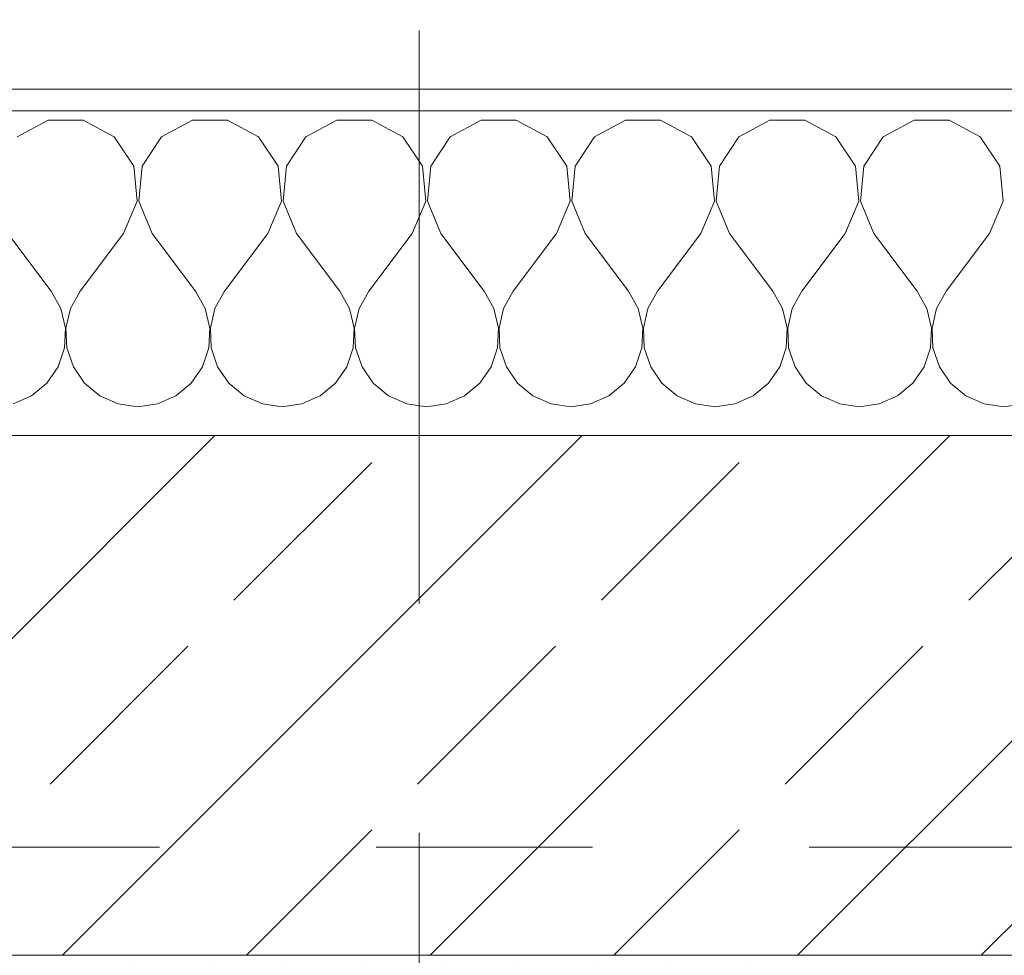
# Model space of a CAD drawing. Header units: metres. Extents: x -4 to 99, y -11 to 17.
# Tile 512 of 656: x 36.345 to 36.8, y 13.455 to 13.887. Entities that reach past the tile are written whole.
import ezdxf

# ---------------------------------------------------------------- set-up
doc = ezdxf.new("R2010")
doc.units = ezdxf.units.M
doc.header["$MEASUREMENT"] = 0
doc.linetypes.add('Strichlinie doppelt', pattern=[0.546806, 0.264583, -0.105833, 0.070556, -0.105833])
doc.linetypes.add('Untersicht', pattern=[0.1, 0.075, -0.025])
for name, color, linetype in [('152 - Bemaßung_ Beschriftung.Ausbau', 7, 'Continuous'), ('451 - Universal.Achsen Raster', 7, 'Continuous'), ('603 - Struktur.Bodenplatte_ Decke Roh', 7, 'Continuous'), ('604 - Struktur.Wand Aussen', 7, 'Continuous'), ('607 - Struktur.Stütze', 7, 'Continuous'), ('Neubau_653 - Abdeckung.TB Verkofferung', 7, 'Continuous')]:
    doc.layers.add(name, color=color, linetype=linetype)
doc.styles.add('ERSTELLTER_STIL_2', font='txt')
doc.dimstyles.new('ERSTELLTER_STIL__2', dxfattribs={"dimtxt": 0.1, "dimasz": 0.0532, "dimexe": 0.18, "dimexo": 0.0625, "dimgap": 0, "dimtad": 1, "dimtih": 1, "dimtoh": 1, "dimzin": 0, "dimdsep": 46, "dimtxsty": 'ERSTELLTER_STIL_2', "dimblk": 'ARROWHEAD_2', "dimblk1": 'ARROWHEAD_2', "dimblk2": 'ARROWHEAD_2', "dimcen": 0.09, "dimse1": 1, "dimse2": 1, "dimclrd": 7, "dimclre": 7, "dimclrt": 7, "dimazin": 0, "dimtfac": 1, "dimtdec": 4, "dimtmove": 0, "dimatfit": 3, "dimfxl": 1, "dimtolj": 1, "dimtzin": 0, "dimarcsym": 0})

# ---------------------------------------------------------------- blocks, each defined once
blk = doc.blocks.new('*X38')
at = {"layer": '604 - Struktur.Wand Aussen', "color": 7, "linetype": 'Continuous', "lineweight": 5}
for p, q in [((36.35855, 13.84066), (36.34424, 13.83299)), ((36.37479, 13.84066), (36.35855, 13.84066)), ((36.3891, 13.83299), (36.37479, 13.84066)), ((36.42521, 13.84066), (36.4109, 13.83299)), ((36.44145, 13.84066), (36.42521, 13.84066)), ((36.45576, 13.83299), (36.44145, 13.84066)), ((36.49188, 13.84066), (36.47757, 13.83299)), ((36.50812, 13.84066), (36.49188, 13.84066)), ((36.52243, 13.83299), (36.50812, 13.84066)), ((36.55855, 13.84066), (36.54424, 13.83299)), ((36.57479, 13.84066), (36.55855, 13.84066)), ((36.5891, 13.83299), (36.57479, 13.84066)), ((36.62521, 13.84066), (36.6109, 13.83299)), ((36.64145, 13.84066), (36.62521, 13.84066)), ((36.65576, 13.83299), (36.64145, 13.84066)), ((36.69188, 13.84066), (36.67757, 13.83299)), ((36.70812, 13.84066), (36.69188, 13.84066)), ((36.72243, 13.83299), (36.70812, 13.84066)), ((36.75855, 13.84066), (36.74424, 13.83299)), ((36.77479, 13.84066), (36.75855, 13.84066)), ((36.7891, 13.83299), (36.77479, 13.84066)), ((36.39808, 13.81947), (36.3891, 13.83299)), ((36.4109, 13.83299), (36.40192, 13.81947)), ((36.46475, 13.81947), (36.45576, 13.83299)), ((36.47757, 13.83299), (36.46858, 13.81947)), ((36.53142, 13.81947), (36.52243, 13.83299)), ((36.54424, 13.83299), (36.53525, 13.81947)), ((36.59808, 13.81947), (36.5891, 13.83299)), ((36.6109, 13.83299), (36.60192, 13.81947)), ((36.66475, 13.81947), (36.65576, 13.83299)), ((36.67757, 13.83299), (36.66858, 13.81947)), ((36.73142, 13.81947), (36.72243, 13.83299)), ((36.74424, 13.83299), (36.73525, 13.81947)), ((36.79808, 13.81947), (36.7891, 13.83299)), ((36.39962, 13.8033), (36.39808, 13.81947)), ((36.40192, 13.81947), (36.40038, 13.8033)), ((36.46629, 13.8033), (36.46475, 13.81947)), ((36.46858, 13.81947), (36.46705, 13.8033)), ((36.53295, 13.8033), (36.53142, 13.81947)), ((36.53525, 13.81947), (36.53371, 13.8033)), ((36.59962, 13.8033), (36.59808, 13.81947)), ((36.60192, 13.81947), (36.60038, 13.8033)), ((36.66629, 13.8033), (36.66475, 13.81947)), ((36.66858, 13.81947), (36.66705, 13.8033)), ((36.73295, 13.8033), (36.73142, 13.81947)), ((36.73525, 13.81947), (36.73371, 13.8033)), ((36.79962, 13.8033), (36.79808, 13.81947)), ((36.39333, 13.78833), (36.39962, 13.8033)), ((36.40038, 13.8033), (36.40667, 13.78833)), ((36.46, 13.78833), (36.46629, 13.8033)), ((36.46705, 13.8033), (36.47333, 13.78833)), ((36.52667, 13.78833), (36.53295, 13.8033)), ((36.53371, 13.8033), (36.54, 13.78833)), ((36.59333, 13.78833), (36.59962, 13.8033)), ((36.60038, 13.8033), (36.60667, 13.78833)), ((36.66, 13.78833), (36.66629, 13.8033)), ((36.66705, 13.8033), (36.67333, 13.78833)), ((36.72667, 13.78833), (36.73295, 13.8033)), ((36.73371, 13.8033), (36.74, 13.78833)), ((36.79333, 13.78833), (36.79962, 13.8033)), ((36.34, 13.78833), (36.36, 13.76167)), ((36.39333, 13.78833), (36.37333, 13.76167)), ((36.40667, 13.78833), (36.42667, 13.76167)), ((36.46, 13.78833), (36.44, 13.76167)), ((36.47333, 13.78833), (36.49333, 13.76167)), ((36.52667, 13.78833), (36.50667, 13.76167)), ((36.54, 13.78833), (36.56, 13.76167)), ((36.59333, 13.78833), (36.57333, 13.76167)), ((36.60667, 13.78833), (36.62667, 13.76167)), ((36.66, 13.78833), (36.64, 13.76167)), ((36.67333, 13.78833), (36.69333, 13.76167)), ((36.72667, 13.78833), (36.70667, 13.76167)), ((36.74, 13.78833), (36.76, 13.76167)), ((36.79333, 13.78833), (36.77333, 13.76167)), ((36.36445, 13.75362), (36.36, 13.76167)), ((36.37333, 13.76167), (36.36888, 13.75362)), ((36.43112, 13.75362), (36.42667, 13.76167)), ((36.44, 13.76167), (36.43555, 13.75362)), ((36.49778, 13.75362), (36.49333, 13.76167)), ((36.50667, 13.76167), (36.50222, 13.75362)), ((36.56445, 13.75362), (36.56, 13.76167)), ((36.57333, 13.76167), (36.56888, 13.75362)), ((36.63112, 13.75362), (36.62667, 13.76167)), ((36.64, 13.76167), (36.63555, 13.75362)), ((36.69778, 13.75362), (36.69333, 13.76167)), ((36.70667, 13.76167), (36.70222, 13.75362)), ((36.76445, 13.75362), (36.76, 13.76167)), ((36.77333, 13.76167), (36.76888, 13.75362)), ((36.36653, 13.74466), (36.36445, 13.75362)), ((36.36888, 13.75362), (36.3668, 13.74466)), ((36.4332, 13.74466), (36.43112, 13.75362)), ((36.43555, 13.75362), (36.43347, 13.74466)), ((36.49987, 13.74466), (36.49778, 13.75362)), ((36.50222, 13.75362), (36.50013, 13.74466)), ((36.56653, 13.74466), (36.56445, 13.75362)), ((36.56888, 13.75362), (36.5668, 13.74466)), ((36.6332, 13.74466), (36.63112, 13.75362)), ((36.63555, 13.75362), (36.63347, 13.74466)), ((36.69987, 13.74466), (36.69778, 13.75362)), ((36.70222, 13.75362), (36.70013, 13.74466)), ((36.76653, 13.74466), (36.76445, 13.75362)), ((36.76888, 13.75362), (36.7668, 13.74466)), ((36.36609, 13.73547), (36.36653, 13.74466)), ((36.3668, 13.74466), (36.36725, 13.73547)), ((36.43275, 13.73547), (36.4332, 13.74466)), ((36.43347, 13.74466), (36.43391, 13.73547)), ((36.49942, 13.73547), (36.49987, 13.74466)), ((36.50013, 13.74466), (36.50058, 13.73547)), ((36.56609, 13.73547), (36.56653, 13.74466)), ((36.5668, 13.74466), (36.56725, 13.73547)), ((36.63275, 13.73547), (36.6332, 13.74466)), ((36.63347, 13.74466), (36.63391, 13.73547)), ((36.69942, 13.73547), (36.69987, 13.74466)), ((36.70013, 13.74466), (36.70058, 13.73547)), ((36.76609, 13.73547), (36.76653, 13.74466)), ((36.7668, 13.74466), (36.76725, 13.73547)), ((36.36315, 13.72676), (36.36609, 13.73547)), ((36.36725, 13.73547), (36.37019, 13.72676)), ((36.42981, 13.72676), (36.43275, 13.73547)), ((36.43391, 13.73547), (36.43685, 13.72676)), ((36.49648, 13.72676), (36.49942, 13.73547)), ((36.50058, 13.73547), (36.50352, 13.72676)), ((36.56315, 13.72676), (36.56609, 13.73547)), ((36.56725, 13.73547), (36.57019, 13.72676)), ((36.62981, 13.72676), (36.63275, 13.73547)), ((36.63391, 13.73547), (36.63685, 13.72676)), ((36.69648, 13.72676), (36.69942, 13.73547)), ((36.70058, 13.73547), (36.70352, 13.72676)), ((36.76315, 13.72676), (36.76609, 13.73547)), ((36.76725, 13.73547), (36.77019, 13.72676)), ((36.35794, 13.71918), (36.36315, 13.72676)), ((36.37019, 13.72676), (36.37539, 13.71918)), ((36.42461, 13.71918), (36.42981, 13.72676)), ((36.43685, 13.72676), (36.44206, 13.71918)), ((36.49127, 13.71918), (36.49648, 13.72676)), ((36.50352, 13.72676), (36.50873, 13.71918)), ((36.55794, 13.71918), (36.56315, 13.72676)), ((36.57019, 13.72676), (36.57539, 13.71918)), ((36.62461, 13.71918), (36.62981, 13.72676)), ((36.63685, 13.72676), (36.64206, 13.71918)), ((36.69127, 13.71918), (36.69648, 13.72676)), ((36.70352, 13.72676), (36.70873, 13.71918)), ((36.75794, 13.71918), (36.76315, 13.72676)), ((36.77019, 13.72676), (36.77539, 13.71918)), ((36.35086, 13.71331), (36.35794, 13.71918)), ((36.37539, 13.71918), (36.38248, 13.71331)), ((36.41752, 13.71331), (36.42461, 13.71918)), ((36.44206, 13.71918), (36.44914, 13.71331)), ((36.48419, 13.71331), (36.49127, 13.71918)), ((36.50873, 13.71918), (36.51581, 13.71331)), ((36.55086, 13.71331), (36.55794, 13.71918)), ((36.57539, 13.71918), (36.58248, 13.71331)), ((36.61752, 13.71331), (36.62461, 13.71918)), ((36.64206, 13.71918), (36.64914, 13.71331)), ((36.68419, 13.71331), (36.69127, 13.71918)), ((36.70873, 13.71918), (36.71581, 13.71331)), ((36.75086, 13.71331), (36.75794, 13.71918)), ((36.77539, 13.71918), (36.78248, 13.71331)), ((36.34244, 13.7096), (36.35086, 13.71331)), ((36.38248, 13.71331), (36.39089, 13.7096)), ((36.40911, 13.7096), (36.41752, 13.71331)), ((36.44914, 13.71331), (36.45756, 13.7096)), ((36.47578, 13.7096), (36.48419, 13.71331)), ((36.51581, 13.71331), (36.52422, 13.7096)), ((36.54244, 13.7096), (36.55086, 13.71331)), ((36.58248, 13.71331), (36.59089, 13.7096)), ((36.60911, 13.7096), (36.61752, 13.71331)), ((36.64914, 13.71331), (36.65756, 13.7096)), ((36.67578, 13.7096), (36.68419, 13.71331)), ((36.71581, 13.71331), (36.72422, 13.7096)), ((36.74244, 13.7096), (36.75086, 13.71331)), ((36.78248, 13.71331), (36.79089, 13.7096)), ((36.39089, 13.7096), (36.4, 13.70833)), ((36.4, 13.70833), (36.40911, 13.7096)), ((36.45756, 13.7096), (36.46667, 13.70833)), ((36.46667, 13.70833), (36.47578, 13.7096)), ((36.52422, 13.7096), (36.53333, 13.70833)), ((36.53333, 13.70833), (36.54244, 13.7096)), ((36.59089, 13.7096), (36.6, 13.70833)), ((36.6, 13.70833), (36.60911, 13.7096)), ((36.65756, 13.7096), (36.66667, 13.70833)), ((36.66667, 13.70833), (36.67578, 13.7096)), ((36.72422, 13.7096), (36.73333, 13.70833)), ((36.73333, 13.70833), (36.74244, 13.7096)), ((36.79089, 13.7096), (36.8, 13.70833)), ((36.8, 13.70833), (36.80911, 13.7096))]:
    blk.add_line(p, q, dxfattribs=at)
blk = doc.blocks.new('*D247')
at = {"layer": '152 - Bemaßung_ Beschriftung.Ausbau', "color": 7, "linetype": 'Continuous', "lineweight": 5}
for p, q in [((35.94, 14.8025), (35.94, 14.9075)), ((37.13, 14.8025), (37.13, 14.9075)), ((35.96021, 14.89), (35.91979, 14.82)), ((37.15021, 14.89), (37.10979, 14.82)), ((35.94, 14.855), (37.13, 14.855))]:
    blk.add_line(p, q, dxfattribs=at)
at = {"layer": '152 - Bemaßung_ Beschriftung.Ausbau', "color": 7, "lineweight": 5, "insert": (36.40197, 14.875), "char_height": 0.1, "attachment_point": 7, "style": 'ERSTELLTER_STIL_2'}
blk.add_mtext('\\A1;{\\pql;\\fArial|b0|i0|c0|p38;1,19}', dxfattribs=at)
blk = doc.blocks.new('ARROWHEAD_2')
at = {"color": 0, "linetype": 'Continuous', "lineweight": 0}
for p, q in [((-0.3781, -0.655), (0.3781, 0.655)), ((0, 0), (-1, 0))]:
    blk.add_line(p, q, dxfattribs=at)
blk = doc.blocks.new('*D279')
at = {"layer": '152 - Bemaßung_ Beschriftung.Ausbau', "color": 7, "linetype": 'Continuous', "lineweight": 5}
for p, q in [((33.00002, 15.3025), (33.00002, 15.4075)), ((36.46, 15.3025), (36.46, 15.4075)), ((33.02023, 15.39), (32.97982, 15.32)), ((36.48021, 15.39), (36.43979, 15.32)), ((33.00002, 15.355), (36.46, 15.355))]:
    blk.add_line(p, q, dxfattribs=at)
at = {"layer": '152 - Bemaßung_ Beschriftung.Ausbau', "color": 7, "lineweight": 5, "char_height": 0.1, "attachment_point": 7, "style": 'ERSTELLTER_STIL_2'}
for s, insert in [('\\A1;{\\pql;\\fArial|b0|i0|c0|p38;3,46}', (34.5211, 15.375)), ('\\A1;{\\pql;\\fArial|b0|i0|c0|p38;15}', (36.288, 15.375))]:
    blk.add_mtext(s, dxfattribs=dict(at, insert=insert))
blk = doc.blocks.new('*D280')
at = {"layer": '152 - Bemaßung_ Beschriftung.Ausbau', "color": 7, "linetype": 'Continuous', "lineweight": 5}
for p, q in [((36.46, 15.3025), (36.46, 15.4075)), ((36.61, 15.3025), (36.61, 15.4075)), ((36.48021, 15.39), (36.43979, 15.32)), ((36.63021, 15.39), (36.58979, 15.32)), ((36.46, 15.355), (36.61, 15.355))]:
    blk.add_line(p, q, dxfattribs=at)
blk = doc.blocks.new('*D281')
at = {"layer": '152 - Bemaßung_ Beschriftung.Ausbau', "color": 7, "linetype": 'Continuous', "lineweight": 5}
for p, q in [((36.61, 15.3025), (36.61, 15.4075)), ((40.05, 15.3025), (40.05, 15.4075)), ((36.63021, 15.39), (36.58979, 15.32)), ((40.07021, 15.39), (40.02979, 15.32)), ((36.61, 15.355), (40.05, 15.355))]:
    blk.add_line(p, q, dxfattribs=at)
at = {"layer": '152 - Bemaßung_ Beschriftung.Ausbau', "color": 7, "lineweight": 5, "char_height": 0.1, "attachment_point": 7, "style": 'ERSTELLTER_STIL_2'}
for s, insert in [('\\A1;{\\pql;\\fArial|b0|i0|c0|p38;3,44}', (38.12109, 15.375)), ('\\A1;{\\pql;\\fArial|b0|i0|c0|p38;16}', (39.878, 15.375))]:
    blk.add_mtext(s, dxfattribs=dict(at, insert=insert))
blk = doc.blocks.new('*D318')
at = {"layer": '152 - Bemaßung_ Beschriftung.Ausbau', "color": 7, "linetype": 'Continuous', "lineweight": 5}
for p, q in [((33.07999, 15.8025), (33.07999, 15.9075)), ((36.37999, 15.8025), (36.37999, 15.9075)), ((33.1002, 15.89), (33.05978, 15.82)), ((36.4002, 15.89), (36.35978, 15.82)), ((33.07999, 15.855), (36.37999, 15.855))]:
    blk.add_line(p, q, dxfattribs=at)
at = {"layer": '152 - Bemaßung_ Beschriftung.Ausbau', "color": 7, "lineweight": 5, "insert": (34.59696, 15.875), "char_height": 0.1, "attachment_point": 7, "style": 'ERSTELLTER_STIL_2'}
blk.add_mtext('\\A1;{\\pql;\\fArial|b0|i0|c0|p38;3,30}', dxfattribs=at)
blk = doc.blocks.new('*D319')
at = {"layer": '152 - Bemaßung_ Beschriftung.Ausbau', "color": 7, "linetype": 'Continuous', "lineweight": 5}
for p, q in [((36.37999, 15.8025), (36.37999, 15.9075)), ((36.67999, 15.8025), (36.67999, 15.9075)), ((36.4002, 15.89), (36.35978, 15.82)), ((36.7002, 15.89), (36.65978, 15.82)), ((36.37999, 15.855), (36.67999, 15.855))]:
    blk.add_line(p, q, dxfattribs=at)
at = {"layer": '152 - Bemaßung_ Beschriftung.Ausbau', "color": 7, "lineweight": 5, "insert": (36.4541, 15.875), "char_height": 0.1, "attachment_point": 7, "style": 'ERSTELLTER_STIL_2'}
blk.add_mtext('\\A1;{\\pql;\\fArial|b0|i0|c0|p38;30}', dxfattribs=at)
blk = doc.blocks.new('*D320')
at = {"layer": '152 - Bemaßung_ Beschriftung.Ausbau', "color": 7, "linetype": 'Continuous', "lineweight": 5}
for p, q in [((36.67999, 15.8025), (36.67999, 15.9075)), ((39.97999, 15.8025), (39.97999, 15.9075)), ((36.7002, 15.89), (36.65978, 15.82)), ((40.0002, 15.89), (39.95978, 15.82)), ((36.67999, 15.855), (39.97999, 15.855))]:
    blk.add_line(p, q, dxfattribs=at)
at = {"layer": '152 - Bemaßung_ Beschriftung.Ausbau', "color": 7, "lineweight": 5, "insert": (38.19696, 15.875), "char_height": 0.1, "attachment_point": 7, "style": 'ERSTELLTER_STIL_2'}
blk.add_mtext('\\A1;{\\pql;\\fArial|b0|i0|c0|p38;3,30}', dxfattribs=at)

msp = doc.modelspace()

# ---------------------------------------------------------------- hatches: boundary and pattern name
at = {"layer": '604 - Struktur.Wand Aussen', "linetype": 'Continuous', "lineweight": 0, "true_color": 0x000000}
h = msp.add_hatch(dxfattribs=at)
h.set_pattern_fill('Verputz_0001', color=18, style=0, pattern_type=2)
h.set_pattern_definition([(0, (0, 0), (0, 0.08660254), [0, -0.05]), (0, (0.025, 0.0433), (0, 0.08660254), [0, -0.05])])
h.paths.add_polyline_path([(35.85, 13.855), (35.85, 13.845), (37.22, 13.845), (37.22, 13.855)])
h = msp.add_hatch(dxfattribs=at)
h.set_pattern_fill('Beton__Stahlbeton_0001', color=18, style=0, pattern_type=2)
h.set_pattern_definition([(45, (0, 0), (-0.0848528, 0.0848528), []), (45, (-0.04243, 0.04243), (-0.0848528, 0.0848528), [0.09, -0.03])])
h.paths.add_polyline_path([(35.88, 13.695), (35.88, 13.575), (35.94, 13.575), (35.94, 13.505), (35.94, 13.455), (37.13, 13.455), (37.13, 13.505), (37.13, 13.575), (37.19, 13.575), (37.19, 13.695)])
at = {"layer": '607 - Struktur.Stütze', "linetype": 'Continuous', "lineweight": 0, "true_color": 0x000000}
h = msp.add_hatch(dxfattribs=at)
h.set_pattern_fill('Gips_0001', color=18, style=0, pattern_type=2)
h.set_pattern_definition([(45, (0, 0), (-0.01767767, 0.01767767), [0, -0.025])])
h.paths.add_polyline_path([(36.36999, 13.455), (36.36999, 13.445), (36.37999, 13.445), (36.37999, 13.44998), (36.67999, 13.44998), (36.67999, 13.445), (36.68999, 13.445), (36.68999, 13.455)])

# ---------------------------------------------------------------- linework, layer by layer
at = {"layer": '451 - Universal.Achsen Raster', "color": 160, "linetype": 'Strichlinie doppelt', "lineweight": 9, "true_color": 0x3232ff}
msp.add_line((36.52999, -10.585), (36.52999, 16.355), dxfattribs=at)
at = {"layer": '603 - Struktur.Bodenplatte_ Decke Roh', "color": 7, "linetype": 'Continuous', "lineweight": 18, "flags": 128}
msp.add_lwpolyline([(62.27503, 0.005), (62.27503, 13.695), (50.77999, 13.695), (50.77999, 13.455), (50.77999, 12.99998), (50.84002, 12.99998), (50.84002, 8.58498), (49.03003, 8.58498), (49.03003, 8.72498), (47.41002, 8.72498), (47.41002, 12.99998), (47.47999, 12.99998), (47.47999, 13.455), (47.47999, 13.695), (14.77999, 13.695)], dxfattribs=at)
at = {"layer": '604 - Struktur.Wand Aussen', "color": 7, "linetype": 'Continuous', "lineweight": 5}
msp.add_line((37.19, 13.845), (35.88, 13.845), dxfattribs=at)
at = {"layer": '604 - Struktur.Wand Aussen', "color": 7, "linetype": 'Continuous', "lineweight": 13}
for p, q in [((37.19, 13.695), (35.88, 13.695)), ((35.94, 13.455), (37.13, 13.455))]:
    msp.add_line(p, q, dxfattribs=at)
at = {"layer": '604 - Struktur.Wand Aussen', "color": 7, "linetype": 'Continuous', "lineweight": 5, "flags": 128}
msp.add_lwpolyline([(37.22, 13.855), (35.85, 13.855)], dxfattribs=at)
at = {"layer": 'Neubau_653 - Abdeckung.TB Verkofferung', "color": 1, "linetype": 'Untersicht', "lineweight": 9}
msp.add_line((15.11, 13.50498), (47.24003, 13.50498), dxfattribs=at)

# ---------------------------------------------------------------- block references
at = {"layer": '604 - Struktur.Wand Aussen', "color": 7, "lineweight": 18}
msp.add_blockref('*X38', (0, 0), dxfattribs=at)

# ---------------------------------------------------------------- dimensions: what is measured, and where the dimension line sits
at = {"layer": '152 - Bemaßung_ Beschriftung.Ausbau', "color": 7, "linetype": 'Continuous', "lineweight": 5}
for base, p1, p2, picture, middle in [((36.37999, 15.855), (33.07999, 12.99998), (36.37999, 12.99998), '*D318', (34.72684, 15.925)), ((36.67999, 15.855), (36.37999, 12.99998), (36.67999, 12.99998), '*D319', (36.53034, 15.925)), ((39.97999, 15.855), (36.67999, 12.99998), (39.97999, 12.99998), '*D320', (38.32684, 15.925)), ((36.46, 15.355), (33.00002, 10.74998), (36.46, 10.62749), '*D279', (34.65098, 15.425)), ((40.05, 15.355), (36.61, 10.55249), (40.05, 10.74498), '*D281', (38.25097, 15.425)), ((36.61, 15.355), (36.46, 10.62749), (36.61, 10.55249), '*D280', (36.36423, 15.425)), ((37.13, 14.855), (35.94, 13.575), (37.13, 13.575), '*D247', (36.53185, 14.925))]:
    dim = msp.add_linear_dim(base=base, p1=p1, p2=p2, dimstyle='ERSTELLTER_STIL__2', dxfattribs=at)
    dim.commit()
    dim.dimension.update_dxf_attribs({"geometry": picture, "text_midpoint": middle, "dimtype": 160})

doc.saveas('drawing.dxf')
